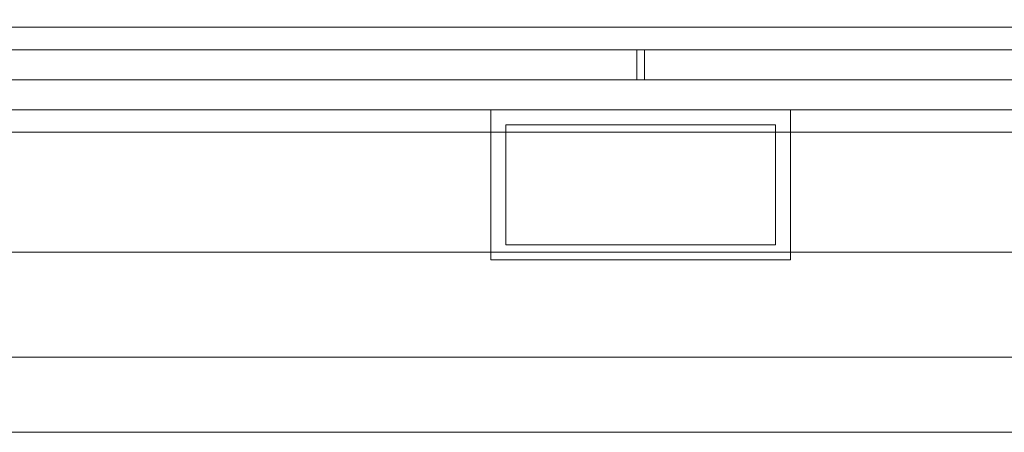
# Model space of a CAD drawing. Header units: millimetres. Extents: x -1970 to 61924, y -58230 to 6847.
# Tile 671 of 925: x 25417 to 25549, y 1240 to 1295. Entities that reach past the tile are written whole.
import ezdxf

# ---------------------------------------------------------------- set-up
doc = ezdxf.new("R2010")
doc.units = ezdxf.units.MM
for name, color, linetype, lineweight in [('COTAS_P', 1, 'Continuous', 0), ('lateral_briquetadora', 7, 'Continuous', 0), ('lateral_C05', 7, 'Continuous', 0)]:
    doc.layers.add(name, color=color, linetype=linetype, lineweight=lineweight)
doc.dimstyles.new('R19_100', dxfattribs={"dimtxt": 250, "dimasz": 150, "dimexe": 150, "dimexo": 80, "dimgap": 100, "dimtad": 1, "dimtih": 1, "dimtoh": 1, "dimdsep": 46, "dimcen": 0.09, "dimadec": 0, "dimazin": 0, "dimtfac": 1, "dimtdec": 4, "dimtofl": 0, "dimtmove": 0, "dimatfit": 3, "dimfxl": 1, "dimtolj": 1, "dimtzin": 0, "dimarcsym": 0})

# ---------------------------------------------------------------- blocks, each defined once
blk = doc.blocks.new('DIM_R26_7')
at = {"layer": 'COTAS_P'}
for p, q in [((24250.07, 2141), (24400.07, 2186)), ((26750.07, 2141), (26600.07, 2186)), ((24250.07, 1241), (24250.07, 2141)), ((24250.07, 2141), (26750.07, 2141)), ((24250.07, 2141), (24400.07, 2096)), ((26750.07, 2141), (26600.07, 2096)), ((26750.07, 1241), (26750.07, 2141))]:
    blk.add_line(p, q, dxfattribs=at)
blk.add_text('2500 P', height=250, dxfattribs=at).set_placement((25500.07, 2241))

msp = doc.modelspace()

# ---------------------------------------------------------------- linework, layer by layer
at = {"layer": 'lateral_briquetadora'}
for p, q in [((23750.067, 1264), (25950.067, 1264)), ((24150.067, 1264), (25950.067, 1264)), ((23750.067, 1250), (25950.067, 1250)), ((23900.067, 1250), (25800.067, 1250)), ((24150.067, 1250), (25800.067, 1250)), ((23750.067, 1240), (25950.067, 1240)), ((23900.067, 1240), (25800.067, 1240))]:
    msp.add_line(p, q, dxfattribs=at)
at = {"layer": 'lateral_C05'}
for p, q in [((24250.067, 1294), (26750.067, 1294)), ((24310.067, 1294), (26690.067, 1294)), ((25466.821, 1294), (25466.831, 1294)), ((25466.831, 1294), (25466.848, 1294)), ((25466.848, 1294), (25466.872, 1294)), ((25466.872, 1294), (25466.903, 1294)), ((25466.903, 1294), (25466.94, 1294)), ((25466.94, 1294), (25466.983, 1294)), ((25466.983, 1294), (25467.033, 1294)), ((25467.033, 1294), (25467.09, 1294)), ((25467.09, 1294), (25467.152, 1294)), ((25467.152, 1294), (25467.221, 1294)), ((25467.221, 1294), (25467.295, 1294)), ((25467.295, 1294), (25467.375, 1294)), ((25467.375, 1294), (25467.461, 1294)), ((25467.461, 1294), (25467.552, 1294)), ((25467.552, 1294), (25467.647, 1294)), ((25467.647, 1294), (25467.748, 1294)), ((25467.748, 1294), (25467.853, 1294)), ((25467.853, 1294), (25467.962, 1294)), ((25467.962, 1294), (25468.075, 1294)), ((25468.075, 1294), (25468.192, 1294)), ((25468.192, 1294), (25468.313, 1294)), ((25468.313, 1294), (25468.436, 1294)), ((25468.436, 1294), (25468.563, 1294)), ((25468.563, 1294), (25468.692, 1294)), ((25468.692, 1294), (25468.823, 1294)), ((25468.823, 1294), (25468.956, 1294)), ((25468.956, 1294), (25469.09, 1294)), ((25469.09, 1294), (25469.226, 1294)), ((25469.226, 1294), (25469.362, 1294)), ((25469.362, 1294), (25469.499, 1294)), ((25469.499, 1294), (25469.636, 1294)), ((25469.636, 1294), (25469.773, 1294)), ((25469.773, 1294), (25469.909, 1294)), ((25469.909, 1294), (25470.045, 1294)), ((25470.045, 1294), (25470.179, 1294)), ((25470.179, 1294), (25470.312, 1294)), ((25470.312, 1294), (25470.443, 1294)), ((25470.443, 1294), (25470.572, 1294)), ((25470.572, 1294), (25470.699, 1294)), ((25470.699, 1294), (25470.822, 1294)), ((25470.822, 1294), (25470.942, 1294)), ((25470.942, 1294), (25471.059, 1294)), ((25471.059, 1294), (25471.173, 1294)), ((25471.173, 1294), (25471.282, 1294)), ((25471.282, 1294), (25471.387, 1294)), ((25471.387, 1294), (25471.488, 1294)), ((25471.488, 1294), (25471.583, 1294)), ((25471.583, 1294), (25471.674, 1294)), ((25471.674, 1294), (25471.76, 1294)), ((25471.76, 1294), (25471.84, 1294)), ((25471.84, 1294), (25471.914, 1294)), ((25471.914, 1294), (25471.983, 1294)), ((25471.983, 1294), (25472.045, 1294)), ((25472.045, 1294), (25472.102, 1294)), ((25472.102, 1294), (25472.152, 1294)), ((25472.152, 1294), (25472.195, 1294)), ((25472.195, 1294), (25472.232, 1294)), ((25472.232, 1294), (25472.263, 1294)), ((25472.263, 1294), (25472.287, 1294)), ((25472.287, 1294), (25472.304, 1294)), ((25472.304, 1294), (25472.314, 1294)), ((25527.821, 1294), (25527.831, 1294)), ((25527.831, 1294), (25527.848, 1294)), ((25527.848, 1294), (25527.872, 1294)), ((25527.872, 1294), (25527.903, 1294)), ((25527.903, 1294), (25527.94, 1294)), ((25527.94, 1294), (25527.983, 1294)), ((25527.983, 1294), (25528.033, 1294)), ((25528.033, 1294), (25528.09, 1294)), ((25528.09, 1294), (25528.152, 1294)), ((25528.152, 1294), (25528.221, 1294)), ((25528.221, 1294), (25528.295, 1294)), ((25528.295, 1294), (25528.375, 1294)), ((25528.375, 1294), (25528.461, 1294)), ((25528.461, 1294), (25528.552, 1294)), ((25528.552, 1294), (25528.647, 1294)), ((25528.647, 1294), (25528.748, 1294)), ((25528.748, 1294), (25528.853, 1294)), ((25528.853, 1294), (25528.962, 1294)), ((25528.962, 1294), (25529.075, 1294)), ((25529.075, 1294), (25529.192, 1294)), ((25529.192, 1294), (25529.313, 1294)), ((25529.313, 1294), (25529.436, 1294)), ((25529.436, 1294), (25529.563, 1294)), ((25529.563, 1294), (25529.692, 1294)), ((25529.692, 1294), (25529.823, 1294)), ((25529.823, 1294), (25529.956, 1294)), ((25529.956, 1294), (25530.09, 1294)), ((25530.09, 1294), (25530.226, 1294)), ((25530.226, 1294), (25530.362, 1294)), ((25530.362, 1294), (25530.499, 1294)), ((25530.499, 1294), (25530.636, 1294)), ((25530.636, 1294), (25530.773, 1294)), ((25530.773, 1294), (25530.909, 1294)), ((25530.909, 1294), (25531.045, 1294)), ((25531.045, 1294), (25531.179, 1294)), ((25531.179, 1294), (25531.312, 1294)), ((25531.312, 1294), (25531.443, 1294)), ((25531.443, 1294), (25531.572, 1294)), ((25531.572, 1294), (25531.699, 1294)), ((25531.699, 1294), (25531.822, 1294)), ((25531.822, 1294), (25531.942, 1294)), ((25531.942, 1294), (25532.059, 1294)), ((25532.059, 1294), (25532.173, 1294)), ((25532.173, 1294), (25532.282, 1294)), ((25532.282, 1294), (25532.387, 1294)), ((25532.387, 1294), (25532.488, 1294)), ((25532.488, 1294), (25532.583, 1294)), ((25532.583, 1294), (25532.674, 1294)), ((25532.674, 1294), (25532.76, 1294)), ((25532.76, 1294), (25532.84, 1294)), ((25532.84, 1294), (25532.914, 1294)), ((25532.914, 1294), (25532.983, 1294)), ((25532.983, 1294), (25533.045, 1294)), ((25533.045, 1294), (25533.102, 1294)), ((25533.102, 1294), (25533.152, 1294)), ((25533.152, 1294), (25533.195, 1294)), ((25533.195, 1294), (25533.232, 1294)), ((25533.232, 1294), (25533.263, 1294)), ((25533.263, 1294), (25533.287, 1294)), ((25533.287, 1294), (25533.304, 1294)), ((25533.304, 1294), (25533.314, 1294)), ((24250.067, 1291), (26750.067, 1291)), ((24310.067, 1291), (26690.067, 1291)), ((24900.317, 1291), (25499.567, 1291)), ((25462.576, 1291), (25462.591, 1291)), ((25462.591, 1291), (25462.613, 1291)), ((25462.613, 1291), (25462.643, 1291)), ((25462.643, 1291), (25462.68, 1291)), ((25462.68, 1291), (25462.724, 1291)), ((25462.724, 1291), (25462.775, 1291)), ((25462.775, 1291), (25462.833, 1291)), ((25462.833, 1291), (25462.898, 1291)), ((25462.898, 1291), (25462.969, 1291)), ((25462.969, 1291), (25463.047, 1291)), ((25463.047, 1291), (25463.132, 1291)), ((25463.132, 1291), (25463.222, 1291)), ((25463.222, 1291), (25463.318, 1291)), ((25463.318, 1291), (25463.42, 1291)), ((25463.42, 1291), (25463.527, 1291)), ((25463.527, 1291), (25463.639, 1291)), ((25463.639, 1291), (25463.756, 1291)), ((25463.756, 1291), (25463.878, 1291)), ((25463.878, 1291), (25464.003, 1291)), ((25464.003, 1291), (25464.133, 1291)), ((25464.133, 1291), (25464.266, 1291)), ((25464.266, 1291), (25464.402, 1291)), ((25464.402, 1291), (25464.541, 1291)), ((25464.448, 1291), (25464.461, 1291)), ((25464.471, 1291), (25464.454, 1291)), ((25464.461, 1291), (25464.481, 1291)), ((25464.495, 1291), (25464.471, 1291)), ((25464.481, 1291), (25464.509, 1291)), ((25464.527, 1291), (25464.495, 1291)), ((25464.509, 1291), (25464.544, 1291)), ((25464.566, 1291), (25464.527, 1291)), ((25464.541, 1291), (25464.683, 1291)), ((25464.544, 1291), (25464.586, 1291)), ((25464.612, 1291), (25464.566, 1291)), ((25464.586, 1291), (25464.635, 1291)), ((25464.665, 1291), (25464.612, 1291)), ((25464.635, 1291), (25464.692, 1291)), ((25464.725, 1291), (25464.665, 1291)), ((25464.683, 1291), (25464.827, 1291)), ((25464.692, 1291), (25464.755, 1291)), ((25464.792, 1291), (25464.725, 1291)), ((25464.755, 1291), (25464.825, 1291)), ((25464.865, 1291), (25464.792, 1291)), ((25464.901, 1291), (25464.825, 1291)), ((25464.827, 1291), (25464.973, 1291)), ((25464.945, 1291), (25464.865, 1291)), ((25469.151, 1291), (25464.901, 1291)), ((25465.03, 1291), (25464.945, 1291)), ((25464.973, 1291), (25465.12, 1291)), ((25465.122, 1291), (25465.03, 1291)), ((25465.12, 1291), (25465.269, 1291)), ((25465.22, 1291), (25465.122, 1291)), ((25465.323, 1291), (25465.22, 1291)), ((25465.269, 1291), (25465.418, 1291)), ((25465.432, 1291), (25465.323, 1291)), ((25465.567, 1291), (25465.418, 1291)), ((25465.545, 1291), (25465.432, 1291)), ((25465.663, 1291), (25465.545, 1291)), ((25473.567, 1291), (25465.567, 1291)), ((25465.786, 1291), (25465.663, 1291)), ((25465.913, 1291), (25465.786, 1291)), ((25466.043, 1291), (25465.913, 1291)), ((25466.177, 1291), (25466.043, 1291)), ((25466.314, 1291), (25466.177, 1291)), ((25466.454, 1291), (25466.314, 1291)), ((25466.597, 1291), (25466.454, 1291)), ((25466.741, 1291), (25466.597, 1291)), ((25466.888, 1291), (25466.741, 1291)), ((25466.821, 1291), (25466.831, 1291)), ((25466.831, 1291), (25466.848, 1291)), ((25466.848, 1291), (25466.872, 1291)), ((25466.872, 1291), (25466.903, 1291)), ((25467.035, 1291), (25466.888, 1291)), ((25466.903, 1291), (25466.94, 1291)), ((25466.94, 1291), (25466.983, 1291)), ((25466.983, 1291), (25467.033, 1291)), ((25467.033, 1291), (25467.09, 1291)), ((25467.184, 1291), (25467.035, 1291)), ((25467.09, 1291), (25467.152, 1291)), ((25467.152, 1291), (25467.221, 1291)), ((25467.333, 1291), (25467.184, 1291)), ((25467.221, 1291), (25467.295, 1291)), ((25467.295, 1291), (25467.375, 1291)), ((25467.483, 1291), (25467.333, 1291)), ((25467.375, 1291), (25467.461, 1291)), ((25467.461, 1291), (25467.552, 1291)), ((25467.632, 1291), (25467.483, 1291)), ((25467.552, 1291), (25467.647, 1291)), ((25467.781, 1291), (25467.632, 1291)), ((25467.647, 1291), (25467.748, 1291)), ((25467.748, 1291), (25467.853, 1291)), ((25467.929, 1291), (25467.781, 1291)), ((25467.853, 1291), (25467.962, 1291)), ((25468.076, 1291), (25467.929, 1291)), ((25467.962, 1291), (25468.075, 1291)), ((25468.075, 1291), (25468.192, 1291)), ((25468.222, 1291), (25468.076, 1291)), ((25468.192, 1291), (25468.313, 1291)), ((25468.365, 1291), (25468.222, 1291)), ((25468.313, 1291), (25468.436, 1291)), ((25468.506, 1291), (25468.365, 1291)), ((25468.436, 1291), (25468.563, 1291)), ((25468.645, 1291), (25468.506, 1291)), ((25468.563, 1291), (25468.692, 1291)), ((25468.78, 1291), (25468.645, 1291)), ((25468.692, 1291), (25468.823, 1291)), ((25468.912, 1291), (25468.78, 1291)), ((25468.823, 1291), (25468.956, 1291)), ((25469.041, 1291), (25468.912, 1291)), ((25468.956, 1291), (25469.09, 1291)), ((25469.166, 1291), (25469.041, 1291)), ((25469.09, 1291), (25469.226, 1291)), ((25469.151, 1291), (25469.233, 1291)), ((25469.286, 1291), (25469.166, 1291)), ((25469.226, 1291), (25469.362, 1291)), ((25469.233, 1291), (25469.321, 1291)), ((25469.402, 1291), (25469.286, 1291)), ((25469.321, 1291), (25469.415, 1291)), ((25469.362, 1291), (25469.499, 1291)), ((25469.512, 1291), (25469.402, 1291)), ((25469.415, 1291), (25469.515, 1291)), ((25469.499, 1291), (25469.636, 1291)), ((25469.618, 1291), (25469.512, 1291)), ((25469.515, 1291), (25469.62, 1291)), ((25469.718, 1291), (25469.618, 1291)), ((25469.62, 1291), (25469.73, 1291)), ((25469.636, 1291), (25469.773, 1291)), ((25469.813, 1291), (25469.718, 1291)), ((25469.73, 1291), (25469.845, 1291)), ((25469.773, 1291), (25469.909, 1291)), ((25469.902, 1291), (25469.813, 1291)), ((25469.845, 1291), (25469.965, 1291)), ((25469.984, 1291), (25469.902, 1291)), ((25469.909, 1291), (25470.045, 1291)), ((25469.965, 1291), (25470.089, 1291)), ((25469.984, 1291), (25474.234, 1291)), ((25470.045, 1291), (25470.179, 1291)), ((25470.089, 1291), (25470.217, 1291)), ((25470.179, 1291), (25470.312, 1291)), ((25470.217, 1291), (25470.348, 1291)), ((25470.312, 1291), (25470.443, 1291)), ((25470.348, 1291), (25470.483, 1291)), ((25470.443, 1291), (25470.572, 1291)), ((25470.483, 1291), (25470.621, 1291)), ((25470.572, 1291), (25470.699, 1291)), ((25470.621, 1291), (25470.761, 1291)), ((25470.699, 1291), (25470.822, 1291)), ((25470.761, 1291), (25470.904, 1291)), ((25470.822, 1291), (25470.942, 1291)), ((25470.904, 1291), (25471.048, 1291)), ((25470.942, 1291), (25471.059, 1291)), ((25471.048, 1291), (25471.194, 1291)), ((25471.059, 1291), (25471.173, 1291)), ((25471.173, 1291), (25471.282, 1291)), ((25471.194, 1291), (25471.342, 1291)), ((25471.282, 1291), (25471.387, 1291)), ((25471.342, 1291), (25471.49, 1291)), ((25471.387, 1291), (25471.488, 1291)), ((25471.488, 1291), (25471.583, 1291)), ((25471.49, 1291), (25471.639, 1291)), ((25471.583, 1291), (25471.674, 1291)), ((25471.639, 1291), (25471.788, 1291)), ((25471.674, 1291), (25471.76, 1291)), ((25471.76, 1291), (25471.84, 1291)), ((25471.788, 1291), (25471.937, 1291)), ((25471.84, 1291), (25471.914, 1291)), ((25471.914, 1291), (25471.983, 1291)), ((25471.937, 1291), (25472.085, 1291)), ((25471.983, 1291), (25472.045, 1291)), ((25472.045, 1291), (25472.102, 1291)), ((25472.085, 1291), (25472.232, 1291)), ((25472.102, 1291), (25472.152, 1291)), ((25472.152, 1291), (25472.195, 1291)), ((25472.195, 1291), (25472.232, 1291)), ((25472.232, 1291), (25472.378, 1291)), ((25472.232, 1291), (25472.263, 1291)), ((25472.263, 1291), (25472.287, 1291)), ((25472.287, 1291), (25472.304, 1291)), ((25472.304, 1291), (25472.314, 1291)), ((25472.378, 1291), (25472.522, 1291)), ((25472.522, 1291), (25472.664, 1291)), ((25472.664, 1291), (25472.803, 1291)), ((25472.803, 1291), (25472.94, 1291)), ((25472.94, 1291), (25473.074, 1291)), ((25473.074, 1291), (25473.205, 1291)), ((25473.205, 1291), (25473.331, 1291)), ((25473.331, 1291), (25473.454, 1291)), ((25473.454, 1291), (25473.572, 1291)), ((25473.567, 1291), (25473.715, 1291)), ((25473.572, 1291), (25473.686, 1291)), ((25473.686, 1291), (25473.795, 1291)), ((25473.715, 1291), (25473.862, 1291)), ((25473.795, 1291), (25473.898, 1291)), ((25473.862, 1291), (25474.008, 1291)), ((25473.898, 1291), (25473.997, 1291)), ((25473.997, 1291), (25474.089, 1291)), ((25474.008, 1291), (25474.153, 1291)), ((25474.089, 1291), (25474.176, 1291)), ((25474.153, 1291), (25474.296, 1291)), ((25474.176, 1291), (25474.256, 1291)), ((25474.234, 1291), (25474.306, 1291)), ((25474.256, 1291), (25474.33, 1291)), ((25474.296, 1291), (25474.438, 1291)), ((25474.372, 1291), (25474.306, 1291)), ((25474.33, 1291), (25474.398, 1291)), ((25474.432, 1291), (25474.372, 1291)), ((25474.398, 1291), (25474.459, 1291)), ((25474.486, 1291), (25474.432, 1291)), ((25474.438, 1291), (25474.578, 1291)), ((25474.459, 1291), (25474.513, 1291)), ((25474.534, 1291), (25474.486, 1291)), ((25474.513, 1291), (25474.56, 1291)), ((25474.576, 1291), (25474.534, 1291)), ((25474.56, 1291), (25474.6, 1291)), ((25474.611, 1291), (25474.576, 1291)), ((25474.578, 1291), (25474.716, 1291)), ((25474.6, 1291), (25474.633, 1291)), ((25474.64, 1291), (25474.611, 1291)), ((25474.633, 1291), (25474.659, 1291)), ((25474.663, 1291), (25474.64, 1291)), ((25474.679, 1291), (25474.663, 1291)), ((25474.678, 1291), (25474.689, 1291)), ((25474.716, 1291), (25474.85, 1291)), ((25474.85, 1291), (25474.982, 1291)), ((25474.982, 1291), (25475.11, 1291)), ((25475.11, 1291), (25475.234, 1291)), ((25475.234, 1291), (25475.355, 1291)), ((25475.355, 1291), (25475.471, 1291)), ((25475.582, 1291), (25475.471, 1291)), ((25475.689, 1291), (25475.582, 1291)), ((25475.79, 1291), (25475.689, 1291)), ((25475.887, 1291), (25475.79, 1291)), ((25475.977, 1291), (25475.887, 1291)), ((25476.062, 1291), (25475.977, 1291)), ((25476.141, 1291), (25476.062, 1291)), ((25476.213, 1291), (25476.141, 1291)), ((25476.279, 1291), (25476.213, 1291)), ((25476.339, 1291), (25476.279, 1291)), ((25476.392, 1291), (25476.339, 1291)), ((25476.438, 1291), (25476.392, 1291)), ((25476.478, 1291), (25476.438, 1291)), ((25476.51, 1291), (25476.478, 1291)), ((25476.535, 1291), (25476.51, 1291)), ((25476.553, 1291), (25476.535, 1291)), ((25476.564, 1291), (25476.553, 1291)), ((25499.567, 1287), (25499.567, 1291)), ((25500.567, 1287), (25500.567, 1291)), ((25500.567, 1291), (26099.817, 1291)), ((25523.576, 1291), (25523.591, 1291)), ((25523.591, 1291), (25523.613, 1291)), ((25523.613, 1291), (25523.643, 1291)), ((25523.643, 1291), (25523.68, 1291)), ((25523.68, 1291), (25523.724, 1291)), ((25523.724, 1291), (25523.775, 1291)), ((25523.775, 1291), (25523.833, 1291)), ((25523.833, 1291), (25523.898, 1291)), ((25523.898, 1291), (25523.969, 1291)), ((25523.969, 1291), (25524.047, 1291)), ((25524.047, 1291), (25524.132, 1291)), ((25524.132, 1291), (25524.222, 1291)), ((25524.222, 1291), (25524.318, 1291)), ((25524.318, 1291), (25524.42, 1291)), ((25524.42, 1291), (25524.527, 1291)), ((25524.527, 1291), (25524.639, 1291)), ((25524.639, 1291), (25524.756, 1291)), ((25524.756, 1291), (25524.878, 1291)), ((25524.878, 1291), (25525.003, 1291)), ((25525.003, 1291), (25525.133, 1291)), ((25525.133, 1291), (25525.266, 1291)), ((25525.266, 1291), (25525.402, 1291)), ((25525.402, 1291), (25525.541, 1291)), ((25525.461, 1291), (25525.448, 1291)), ((25525.454, 1291), (25525.471, 1291)), ((25525.481, 1291), (25525.461, 1291)), ((25525.471, 1291), (25525.495, 1291)), ((25525.509, 1291), (25525.481, 1291)), ((25525.495, 1291), (25525.527, 1291)), ((25525.544, 1291), (25525.509, 1291)), ((25525.527, 1291), (25525.566, 1291)), ((25525.541, 1291), (25525.683, 1291)), ((25525.586, 1291), (25525.544, 1291)), ((25525.566, 1291), (25525.612, 1291)), ((25525.635, 1291), (25525.586, 1291)), ((25525.612, 1291), (25525.665, 1291)), ((25525.692, 1291), (25525.635, 1291)), ((25525.665, 1291), (25525.725, 1291)), ((25525.683, 1291), (25525.827, 1291)), ((25525.755, 1291), (25525.692, 1291)), ((25525.725, 1291), (25525.792, 1291)), ((25525.825, 1291), (25525.755, 1291)), ((25525.792, 1291), (25525.865, 1291)), ((25525.901, 1291), (25525.825, 1291)), ((25525.827, 1291), (25525.973, 1291)), ((25525.865, 1291), (25525.945, 1291)), ((25525.901, 1291), (25530.151, 1291)), ((25525.945, 1291), (25526.03, 1291)), ((25525.973, 1291), (25526.12, 1291)), ((25526.03, 1291), (25526.122, 1291)), ((25526.12, 1291), (25526.269, 1291)), ((25526.122, 1291), (25526.22, 1291)), ((25526.22, 1291), (25526.323, 1291)), ((25526.269, 1291), (25526.418, 1291)), ((25526.323, 1291), (25526.432, 1291)), ((25526.418, 1291), (25526.567, 1291)), ((25526.432, 1291), (25526.545, 1291)), ((25526.545, 1291), (25526.663, 1291)), ((25526.567, 1291), (25534.567, 1291)), ((25526.663, 1291), (25526.786, 1291)), ((25526.786, 1291), (25526.913, 1291)), ((25526.913, 1291), (25527.043, 1291)), ((25527.043, 1291), (25527.177, 1291)), ((25527.177, 1291), (25527.314, 1291)), ((25527.314, 1291), (25527.454, 1291)), ((25527.454, 1291), (25527.597, 1291)), ((25527.597, 1291), (25527.741, 1291)), ((25527.741, 1291), (25527.888, 1291)), ((25527.821, 1291), (25527.831, 1291)), ((25527.831, 1291), (25527.848, 1291)), ((25527.848, 1291), (25527.872, 1291)), ((25527.872, 1291), (25527.903, 1291)), ((25527.888, 1291), (25528.035, 1291)), ((25527.903, 1291), (25527.94, 1291)), ((25527.94, 1291), (25527.983, 1291)), ((25527.983, 1291), (25528.033, 1291)), ((25528.033, 1291), (25528.09, 1291)), ((25528.035, 1291), (25528.184, 1291)), ((25528.09, 1291), (25528.152, 1291)), ((25528.152, 1291), (25528.221, 1291)), ((25528.184, 1291), (25528.333, 1291)), ((25528.221, 1291), (25528.295, 1291)), ((25528.295, 1291), (25528.375, 1291)), ((25528.333, 1291), (25528.483, 1291)), ((25528.375, 1291), (25528.461, 1291)), ((25528.461, 1291), (25528.552, 1291)), ((25528.483, 1291), (25528.632, 1291)), ((25528.552, 1291), (25528.647, 1291)), ((25528.632, 1291), (25528.781, 1291)), ((25528.647, 1291), (25528.748, 1291)), ((25528.748, 1291), (25528.853, 1291)), ((25528.781, 1291), (25528.929, 1291)), ((25528.853, 1291), (25528.962, 1291)), ((25528.929, 1291), (25529.076, 1291)), ((25528.962, 1291), (25529.075, 1291)), ((25529.075, 1291), (25529.192, 1291)), ((25529.076, 1291), (25529.222, 1291)), ((25529.192, 1291), (25529.313, 1291)), ((25529.222, 1291), (25529.365, 1291)), ((25529.313, 1291), (25529.436, 1291)), ((25529.365, 1291), (25529.506, 1291)), ((25529.436, 1291), (25529.563, 1291)), ((25529.506, 1291), (25529.645, 1291)), ((25529.563, 1291), (25529.692, 1291)), ((25529.645, 1291), (25529.78, 1291)), ((25529.692, 1291), (25529.823, 1291)), ((25529.78, 1291), (25529.912, 1291)), ((25529.823, 1291), (25529.956, 1291)), ((25529.912, 1291), (25530.041, 1291)), ((25529.956, 1291), (25530.09, 1291)), ((25530.041, 1291), (25530.166, 1291)), ((25530.09, 1291), (25530.226, 1291)), ((25530.151, 1291), (25530.233, 1291)), ((25530.166, 1291), (25530.286, 1291)), ((25530.226, 1291), (25530.362, 1291)), ((25530.321, 1291), (25530.233, 1291)), ((25530.286, 1291), (25530.402, 1291)), ((25530.415, 1291), (25530.321, 1291)), ((25530.362, 1291), (25530.499, 1291)), ((25530.402, 1291), (25530.512, 1291)), ((25530.515, 1291), (25530.415, 1291)), ((25530.499, 1291), (25530.636, 1291)), ((25530.512, 1291), (25530.618, 1291)), ((25530.62, 1291), (25530.515, 1291)), ((25530.618, 1291), (25530.718, 1291)), ((25530.73, 1291), (25530.62, 1291)), ((25530.636, 1291), (25530.773, 1291)), ((25530.718, 1291), (25530.813, 1291)), ((25530.845, 1291), (25530.73, 1291)), ((25530.773, 1291), (25530.909, 1291)), ((25530.813, 1291), (25530.902, 1291)), ((25530.965, 1291), (25530.845, 1291)), ((25530.902, 1291), (25530.984, 1291)), ((25530.909, 1291), (25531.045, 1291)), ((25531.089, 1291), (25530.965, 1291)), ((25530.984, 1291), (25535.234, 1291)), ((25531.045, 1291), (25531.179, 1291)), ((25531.217, 1291), (25531.089, 1291)), ((25531.179, 1291), (25531.312, 1291)), ((25531.348, 1291), (25531.217, 1291)), ((25531.312, 1291), (25531.443, 1291)), ((25531.483, 1291), (25531.348, 1291)), ((25531.443, 1291), (25531.572, 1291)), ((25531.621, 1291), (25531.483, 1291)), ((25531.572, 1291), (25531.699, 1291)), ((25531.761, 1291), (25531.621, 1291)), ((25531.699, 1291), (25531.822, 1291)), ((25531.904, 1291), (25531.761, 1291)), ((25531.822, 1291), (25531.942, 1291)), ((25532.048, 1291), (25531.904, 1291)), ((25531.942, 1291), (25532.059, 1291)), ((25532.194, 1291), (25532.048, 1291)), ((25532.059, 1291), (25532.173, 1291)), ((25532.173, 1291), (25532.282, 1291)), ((25532.342, 1291), (25532.194, 1291)), ((25532.282, 1291), (25532.387, 1291)), ((25532.49, 1291), (25532.342, 1291)), ((25532.387, 1291), (25532.488, 1291)), ((25532.488, 1291), (25532.583, 1291)), ((25532.639, 1291), (25532.49, 1291)), ((25532.583, 1291), (25532.674, 1291)), ((25532.788, 1291), (25532.639, 1291)), ((25532.674, 1291), (25532.76, 1291)), ((25532.76, 1291), (25532.84, 1291)), ((25532.937, 1291), (25532.788, 1291)), ((25532.84, 1291), (25532.914, 1291)), ((25532.914, 1291), (25532.983, 1291)), ((25533.085, 1291), (25532.937, 1291)), ((25532.983, 1291), (25533.045, 1291)), ((25533.045, 1291), (25533.102, 1291)), ((25533.232, 1291), (25533.085, 1291)), ((25533.102, 1291), (25533.152, 1291)), ((25533.152, 1291), (25533.195, 1291)), ((25533.195, 1291), (25533.232, 1291)), ((25533.378, 1291), (25533.232, 1291)), ((25533.232, 1291), (25533.263, 1291)), ((25533.263, 1291), (25533.287, 1291)), ((25533.287, 1291), (25533.304, 1291)), ((25533.304, 1291), (25533.314, 1291)), ((25533.522, 1291), (25533.378, 1291)), ((25533.664, 1291), (25533.522, 1291)), ((25533.803, 1291), (25533.664, 1291)), ((25533.94, 1291), (25533.803, 1291)), ((25534.074, 1291), (25533.94, 1291)), ((25534.205, 1291), (25534.074, 1291)), ((25534.331, 1291), (25534.205, 1291)), ((25534.454, 1291), (25534.331, 1291)), ((25534.572, 1291), (25534.454, 1291)), ((25534.567, 1291), (25534.715, 1291)), ((25534.686, 1291), (25534.572, 1291)), ((25534.795, 1291), (25534.686, 1291)), ((25534.715, 1291), (25534.862, 1291)), ((25534.898, 1291), (25534.795, 1291)), ((25534.862, 1291), (25535.008, 1291)), ((25534.997, 1291), (25534.898, 1291)), ((25535.089, 1291), (25534.997, 1291)), ((25535.008, 1291), (25535.153, 1291)), ((25535.176, 1291), (25535.089, 1291)), ((25535.153, 1291), (25535.296, 1291)), ((25535.256, 1291), (25535.176, 1291)), ((25535.234, 1291), (25535.306, 1291)), ((25535.33, 1291), (25535.256, 1291)), ((25535.296, 1291), (25535.438, 1291)), ((25535.306, 1291), (25535.372, 1291)), ((25535.398, 1291), (25535.33, 1291)), ((25535.372, 1291), (25535.432, 1291)), ((25535.459, 1291), (25535.398, 1291)), ((25535.432, 1291), (25535.486, 1291)), ((25535.438, 1291), (25535.578, 1291)), ((25535.513, 1291), (25535.459, 1291)), ((25535.486, 1291), (25535.534, 1291)), ((25535.56, 1291), (25535.513, 1291)), ((25535.534, 1291), (25535.576, 1291)), ((25535.6, 1291), (25535.56, 1291)), ((25535.576, 1291), (25535.611, 1291)), ((25535.578, 1291), (25535.716, 1291)), ((25535.633, 1291), (25535.6, 1291)), ((25535.611, 1291), (25535.64, 1291)), ((25535.659, 1291), (25535.633, 1291)), ((25535.64, 1291), (25535.663, 1291)), ((25535.663, 1291), (25535.679, 1291)), ((25535.689, 1291), (25535.678, 1291)), ((25535.716, 1291), (25535.85, 1291)), ((25535.85, 1291), (25535.982, 1291)), ((25535.982, 1291), (25536.11, 1291)), ((25536.11, 1291), (25536.234, 1291)), ((25536.234, 1291), (25536.355, 1291)), ((25536.355, 1291), (25536.471, 1291)), ((25536.471, 1291), (25536.582, 1291)), ((25536.582, 1291), (25536.689, 1291)), ((25536.689, 1291), (25536.79, 1291)), ((25536.79, 1291), (25536.887, 1291)), ((25536.887, 1291), (25536.977, 1291)), ((25536.977, 1291), (25537.062, 1291)), ((25537.062, 1291), (25537.141, 1291)), ((25537.141, 1291), (25537.213, 1291)), ((25537.213, 1291), (25537.279, 1291)), ((25537.279, 1291), (25537.339, 1291)), ((25537.339, 1291), (25537.392, 1291)), ((25537.392, 1291), (25537.438, 1291)), ((25537.438, 1291), (25537.478, 1291)), ((25537.478, 1291), (25537.51, 1291)), ((25537.51, 1291), (25537.535, 1291)), ((25537.535, 1291), (25537.553, 1291)), ((25537.553, 1291), (25537.564, 1291)), ((24300.067, 1287), (26700.067, 1287)), ((24900.317, 1287), (25499.567, 1287)), ((25462.576, 1287), (25462.591, 1287)), ((25462.591, 1287), (25462.613, 1287)), ((25462.613, 1287), (25462.643, 1287)), ((25462.643, 1287), (25462.68, 1287)), ((25462.68, 1287), (25462.724, 1287)), ((25462.724, 1287), (25462.775, 1287)), ((25462.775, 1287), (25462.833, 1287)), ((25462.833, 1287), (25462.898, 1287)), ((25462.898, 1287), (25462.969, 1287)), ((25462.969, 1287), (25463.047, 1287)), ((25463.047, 1287), (25463.132, 1287)), ((25463.132, 1287), (25463.222, 1287)), ((25463.222, 1287), (25463.318, 1287)), ((25463.318, 1287), (25463.42, 1287)), ((25463.42, 1287), (25463.527, 1287)), ((25463.527, 1287), (25463.639, 1287)), ((25463.639, 1287), (25463.756, 1287)), ((25463.756, 1287), (25463.878, 1287)), ((25463.878, 1287), (25464.003, 1287)), ((25464.003, 1287), (25464.133, 1287)), ((25464.133, 1287), (25464.266, 1287)), ((25464.266, 1287), (25464.402, 1287)), ((25464.402, 1287), (25464.541, 1287)), ((25464.448, 1287), (25464.461, 1287)), ((25464.471, 1287), (25464.454, 1287)), ((25464.461, 1287), (25464.481, 1287)), ((25464.495, 1287), (25464.471, 1287)), ((25464.481, 1287), (25464.509, 1287)), ((25464.527, 1287), (25464.495, 1287)), ((25464.509, 1287), (25464.544, 1287)), ((25464.566, 1287), (25464.527, 1287)), ((25464.541, 1287), (25464.683, 1287)), ((25464.544, 1287), (25464.586, 1287)), ((25464.612, 1287), (25464.566, 1287)), ((25464.586, 1287), (25464.635, 1287)), ((25464.665, 1287), (25464.612, 1287)), ((25464.635, 1287), (25464.692, 1287)), ((25464.725, 1287), (25464.665, 1287)), ((25464.683, 1287), (25464.827, 1287)), ((25464.692, 1287), (25464.755, 1287)), ((25464.792, 1287), (25464.725, 1287)), ((25464.755, 1287), (25464.825, 1287)), ((25464.865, 1287), (25464.792, 1287)), ((25464.901, 1287), (25464.825, 1287)), ((25464.827, 1287), (25464.973, 1287)), ((25464.945, 1287), (25464.865, 1287)), ((25469.151, 1287), (25464.901, 1287)), ((25465.03, 1287), (25464.945, 1287)), ((25464.973, 1287), (25465.12, 1287)), ((25465.122, 1287), (25465.03, 1287)), ((25465.12, 1287), (25465.269, 1287)), ((25465.22, 1287), (25465.122, 1287)), ((25465.323, 1287), (25465.22, 1287)), ((25465.269, 1287), (25465.418, 1287)), ((25465.432, 1287), (25465.323, 1287)), ((25465.567, 1287), (25465.418, 1287)), ((25465.545, 1287), (25465.432, 1287)), ((25465.663, 1287), (25465.545, 1287)), ((25473.567, 1287), (25465.567, 1287)), ((25465.786, 1287), (25465.663, 1287)), ((25465.913, 1287), (25465.786, 1287)), ((25466.043, 1287), (25465.913, 1287)), ((25466.177, 1287), (25466.043, 1287)), ((25466.314, 1287), (25466.177, 1287)), ((25466.454, 1287), (25466.314, 1287)), ((25466.597, 1287), (25466.454, 1287)), ((25466.741, 1287), (25466.597, 1287)), ((25466.888, 1287), (25466.741, 1287)), ((25466.821, 1287), (25466.831, 1287)), ((25466.831, 1287), (25466.848, 1287)), ((25466.848, 1287), (25466.872, 1287)), ((25466.872, 1287), (25466.903, 1287)), ((25467.035, 1287), (25466.888, 1287)), ((25466.903, 1287), (25466.94, 1287)), ((25466.94, 1287), (25466.983, 1287)), ((25466.983, 1287), (25467.033, 1287)), ((25467.033, 1287), (25467.09, 1287)), ((25467.184, 1287), (25467.035, 1287)), ((25467.09, 1287), (25467.152, 1287)), ((25467.152, 1287), (25467.221, 1287)), ((25467.333, 1287), (25467.184, 1287)), ((25467.221, 1287), (25467.295, 1287)), ((25467.295, 1287), (25467.375, 1287)), ((25467.483, 1287), (25467.333, 1287)), ((25467.375, 1287), (25467.461, 1287)), ((25467.461, 1287), (25467.552, 1287)), ((25467.632, 1287), (25467.483, 1287)), ((25467.552, 1287), (25467.647, 1287)), ((25467.781, 1287), (25467.632, 1287)), ((25467.647, 1287), (25467.748, 1287)), ((25467.748, 1287), (25467.853, 1287)), ((25467.929, 1287), (25467.781, 1287)), ((25467.853, 1287), (25467.962, 1287)), ((25468.076, 1287), (25467.929, 1287)), ((25467.962, 1287), (25468.075, 1287)), ((25468.075, 1287), (25468.192, 1287)), ((25468.222, 1287), (25468.076, 1287)), ((25468.192, 1287), (25468.313, 1287)), ((25468.365, 1287), (25468.222, 1287)), ((25468.313, 1287), (25468.436, 1287)), ((25468.506, 1287), (25468.365, 1287)), ((25468.436, 1287), (25468.563, 1287)), ((25468.645, 1287), (25468.506, 1287)), ((25468.563, 1287), (25468.692, 1287)), ((25468.78, 1287), (25468.645, 1287)), ((25468.692, 1287), (25468.823, 1287)), ((25468.912, 1287), (25468.78, 1287)), ((25468.823, 1287), (25468.956, 1287)), ((25469.041, 1287), (25468.912, 1287)), ((25468.956, 1287), (25469.09, 1287)), ((25469.166, 1287), (25469.041, 1287)), ((25469.09, 1287), (25469.226, 1287)), ((25469.151, 1287), (25469.233, 1287)), ((25469.286, 1287), (25469.166, 1287)), ((25469.226, 1287), (25469.362, 1287)), ((25469.233, 1287), (25469.321, 1287)), ((25469.402, 1287), (25469.286, 1287)), ((25469.321, 1287), (25469.415, 1287)), ((25469.362, 1287), (25469.499, 1287)), ((25469.512, 1287), (25469.402, 1287)), ((25469.415, 1287), (25469.515, 1287)), ((25469.636, 1287), (25469.499, 1287)), ((25469.618, 1287), (25469.512, 1287)), ((25469.515, 1287), (25469.62, 1287)), ((25469.718, 1287), (25469.618, 1287)), ((25469.62, 1287), (25469.73, 1287)), ((25469.636, 1287), (25469.773, 1287)), ((25469.813, 1287), (25469.718, 1287)), ((25469.73, 1287), (25469.845, 1287)), ((25469.773, 1287), (25469.909, 1287)), ((25469.902, 1287), (25469.813, 1287)), ((25469.845, 1287), (25469.965, 1287)), ((25469.984, 1287), (25469.902, 1287)), ((25469.909, 1287), (25470.045, 1287)), ((25469.965, 1287), (25470.089, 1287)), ((25469.984, 1287), (25474.234, 1287)), ((25470.045, 1287), (25470.179, 1287)), ((25470.089, 1287), (25470.217, 1287)), ((25470.179, 1287), (25470.312, 1287)), ((25470.217, 1287), (25470.348, 1287)), ((25470.312, 1287), (25470.443, 1287)), ((25470.348, 1287), (25470.483, 1287)), ((25470.443, 1287), (25470.572, 1287)), ((25470.483, 1287), (25470.621, 1287)), ((25470.572, 1287), (25470.699, 1287)), ((25470.621, 1287), (25470.761, 1287)), ((25470.699, 1287), (25470.822, 1287)), ((25470.761, 1287), (25470.904, 1287)), ((25470.822, 1287), (25470.942, 1287)), ((25470.904, 1287), (25471.048, 1287)), ((25470.942, 1287), (25471.059, 1287)), ((25471.048, 1287), (25471.194, 1287)), ((25471.059, 1287), (25471.173, 1287)), ((25471.173, 1287), (25471.282, 1287)), ((25471.194, 1287), (25471.342, 1287)), ((25471.282, 1287), (25471.387, 1287)), ((25471.342, 1287), (25471.49, 1287)), ((25471.387, 1287), (25471.488, 1287)), ((25471.488, 1287), (25471.583, 1287)), ((25471.49, 1287), (25471.639, 1287)), ((25471.583, 1287), (25471.674, 1287)), ((25471.639, 1287), (25471.788, 1287)), ((25471.674, 1287), (25471.76, 1287)), ((25471.76, 1287), (25471.84, 1287)), ((25471.788, 1287), (25471.937, 1287)), ((25471.84, 1287), (25471.914, 1287)), ((25471.914, 1287), (25471.983, 1287)), ((25471.937, 1287), (25472.085, 1287)), ((25471.983, 1287), (25472.045, 1287)), ((25472.045, 1287), (25472.102, 1287)), ((25472.085, 1287), (25472.232, 1287)), ((25472.102, 1287), (25472.152, 1287)), ((25472.152, 1287), (25472.195, 1287)), ((25472.195, 1287), (25472.232, 1287)), ((25472.232, 1287), (25472.263, 1287)), ((25472.232, 1287), (25472.378, 1287)), ((25472.263, 1287), (25472.287, 1287)), ((25472.287, 1287), (25472.304, 1287)), ((25472.304, 1287), (25472.314, 1287)), ((25472.378, 1287), (25472.522, 1287)), ((25472.522, 1287), (25472.664, 1287)), ((25472.664, 1287), (25472.803, 1287)), ((25472.803, 1287), (25472.94, 1287)), ((25472.94, 1287), (25473.074, 1287)), ((25473.074, 1287), (25473.205, 1287)), ((25473.205, 1287), (25473.331, 1287)), ((25473.331, 1287), (25473.454, 1287)), ((25473.454, 1287), (25473.572, 1287)), ((25473.567, 1287), (25473.715, 1287)), ((25473.572, 1287), (25473.686, 1287)), ((25473.686, 1287), (25473.795, 1287)), ((25473.715, 1287), (25473.862, 1287)), ((25473.795, 1287), (25473.898, 1287)), ((25473.862, 1287), (25474.008, 1287)), ((25473.898, 1287), (25473.997, 1287)), ((25473.997, 1287), (25474.089, 1287)), ((25474.008, 1287), (25474.153, 1287)), ((25474.089, 1287), (25474.176, 1287)), ((25474.153, 1287), (25474.296, 1287)), ((25474.176, 1287), (25474.256, 1287)), ((25474.234, 1287), (25474.306, 1287)), ((25474.256, 1287), (25474.33, 1287)), ((25474.296, 1287), (25474.438, 1287)), ((25474.372, 1287), (25474.306, 1287)), ((25474.33, 1287), (25474.398, 1287)), ((25474.432, 1287), (25474.372, 1287)), ((25474.398, 1287), (25474.459, 1287)), ((25474.486, 1287), (25474.432, 1287)), ((25474.438, 1287), (25474.578, 1287)), ((25474.459, 1287), (25474.513, 1287)), ((25474.534, 1287), (25474.486, 1287)), ((25474.513, 1287), (25474.56, 1287)), ((25474.576, 1287), (25474.534, 1287)), ((25474.56, 1287), (25474.6, 1287)), ((25474.611, 1287), (25474.576, 1287)), ((25474.578, 1287), (25474.716, 1287)), ((25474.6, 1287), (25474.633, 1287)), ((25474.64, 1287), (25474.611, 1287)), ((25474.633, 1287), (25474.659, 1287)), ((25474.663, 1287), (25474.64, 1287)), ((25474.679, 1287), (25474.663, 1287)), ((25474.678, 1287), (25474.689, 1287)), ((25474.716, 1287), (25474.85, 1287)), ((25474.85, 1287), (25474.982, 1287)), ((25474.982, 1287), (25475.11, 1287)), ((25475.11, 1287), (25475.234, 1287)), ((25475.234, 1287), (25475.355, 1287)), ((25475.355, 1287), (25475.471, 1287)), ((25475.582, 1287), (25475.471, 1287)), ((25475.689, 1287), (25475.582, 1287)), ((25475.79, 1287), (25475.689, 1287)), ((25475.887, 1287), (25475.79, 1287)), ((25475.977, 1287), (25475.887, 1287)), ((25476.062, 1287), (25475.977, 1287)), ((25476.141, 1287), (25476.062, 1287)), ((25476.213, 1287), (25476.141, 1287)), ((25476.279, 1287), (25476.213, 1287)), ((25476.339, 1287), (25476.279, 1287)), ((25476.392, 1287), (25476.339, 1287)), ((25476.438, 1287), (25476.392, 1287)), ((25476.478, 1287), (25476.438, 1287)), ((25476.51, 1287), (25476.478, 1287)), ((25476.535, 1287), (25476.51, 1287)), ((25476.553, 1287), (25476.535, 1287)), ((25476.564, 1287), (25476.553, 1287)), ((25500.567, 1287), (26099.817, 1287)), ((25523.576, 1287), (25523.591, 1287)), ((25523.591, 1287), (25523.613, 1287)), ((25523.613, 1287), (25523.643, 1287)), ((25523.643, 1287), (25523.68, 1287)), ((25523.68, 1287), (25523.724, 1287)), ((25523.724, 1287), (25523.775, 1287)), ((25523.775, 1287), (25523.833, 1287)), ((25523.833, 1287), (25523.898, 1287)), ((25523.898, 1287), (25523.969, 1287)), ((25523.969, 1287), (25524.047, 1287)), ((25524.047, 1287), (25524.132, 1287)), ((25524.132, 1287), (25524.222, 1287)), ((25524.222, 1287), (25524.318, 1287)), ((25524.318, 1287), (25524.42, 1287)), ((25524.42, 1287), (25524.527, 1287)), ((25524.527, 1287), (25524.639, 1287)), ((25524.639, 1287), (25524.756, 1287)), ((25524.756, 1287), (25524.878, 1287)), ((25524.878, 1287), (25525.003, 1287)), ((25525.003, 1287), (25525.133, 1287)), ((25525.133, 1287), (25525.266, 1287)), ((25525.266, 1287), (25525.402, 1287)), ((25525.402, 1287), (25525.541, 1287)), ((25525.461, 1287), (25525.448, 1287)), ((25525.454, 1287), (25525.471, 1287)), ((25525.481, 1287), (25525.461, 1287)), ((25525.471, 1287), (25525.495, 1287)), ((25525.509, 1287), (25525.481, 1287)), ((25525.495, 1287), (25525.527, 1287)), ((25525.544, 1287), (25525.509, 1287)), ((25525.527, 1287), (25525.566, 1287)), ((25525.541, 1287), (25525.683, 1287)), ((25525.586, 1287), (25525.544, 1287)), ((25525.566, 1287), (25525.612, 1287)), ((25525.635, 1287), (25525.586, 1287)), ((25525.612, 1287), (25525.665, 1287)), ((25525.692, 1287), (25525.635, 1287)), ((25525.665, 1287), (25525.725, 1287)), ((25525.683, 1287), (25525.827, 1287)), ((25525.755, 1287), (25525.692, 1287)), ((25525.725, 1287), (25525.792, 1287)), ((25525.825, 1287), (25525.755, 1287)), ((25525.792, 1287), (25525.865, 1287)), ((25525.901, 1287), (25525.825, 1287)), ((25525.827, 1287), (25525.973, 1287)), ((25525.865, 1287), (25525.945, 1287)), ((25525.901, 1287), (25530.151, 1287)), ((25525.945, 1287), (25526.03, 1287)), ((25525.973, 1287), (25526.12, 1287)), ((25526.03, 1287), (25526.122, 1287)), ((25526.12, 1287), (25526.269, 1287)), ((25526.122, 1287), (25526.22, 1287)), ((25526.22, 1287), (25526.323, 1287)), ((25526.269, 1287), (25526.418, 1287)), ((25526.323, 1287), (25526.432, 1287)), ((25526.418, 1287), (25526.567, 1287)), ((25526.432, 1287), (25526.545, 1287)), ((25526.545, 1287), (25526.663, 1287)), ((25526.567, 1287), (25534.567, 1287)), ((25526.663, 1287), (25526.786, 1287)), ((25526.786, 1287), (25526.913, 1287)), ((25526.913, 1287), (25527.043, 1287)), ((25527.043, 1287), (25527.177, 1287)), ((25527.177, 1287), (25527.314, 1287)), ((25527.314, 1287), (25527.454, 1287)), ((25527.454, 1287), (25527.597, 1287)), ((25527.597, 1287), (25527.741, 1287)), ((25527.741, 1287), (25527.888, 1287)), ((25527.821, 1287), (25527.831, 1287)), ((25527.831, 1287), (25527.848, 1287)), ((25527.848, 1287), (25527.872, 1287)), ((25527.872, 1287), (25527.903, 1287)), ((25527.888, 1287), (25528.035, 1287)), ((25527.903, 1287), (25527.94, 1287)), ((25527.94, 1287), (25527.983, 1287)), ((25527.983, 1287), (25528.033, 1287)), ((25528.033, 1287), (25528.09, 1287)), ((25528.035, 1287), (25528.184, 1287)), ((25528.09, 1287), (25528.152, 1287)), ((25528.152, 1287), (25528.221, 1287)), ((25528.184, 1287), (25528.333, 1287)), ((25528.221, 1287), (25528.295, 1287)), ((25528.295, 1287), (25528.375, 1287)), ((25528.333, 1287), (25528.483, 1287)), ((25528.375, 1287), (25528.461, 1287)), ((25528.461, 1287), (25528.552, 1287)), ((25528.483, 1287), (25528.632, 1287)), ((25528.552, 1287), (25528.647, 1287)), ((25528.632, 1287), (25528.781, 1287)), ((25528.647, 1287), (25528.748, 1287)), ((25528.748, 1287), (25528.853, 1287)), ((25528.781, 1287), (25528.929, 1287)), ((25528.853, 1287), (25528.962, 1287)), ((25528.929, 1287), (25529.076, 1287)), ((25528.962, 1287), (25529.075, 1287)), ((25529.075, 1287), (25529.192, 1287)), ((25529.076, 1287), (25529.222, 1287)), ((25529.192, 1287), (25529.313, 1287)), ((25529.222, 1287), (25529.365, 1287)), ((25529.313, 1287), (25529.436, 1287)), ((25529.365, 1287), (25529.506, 1287)), ((25529.436, 1287), (25529.563, 1287)), ((25529.506, 1287), (25529.645, 1287)), ((25529.563, 1287), (25529.692, 1287)), ((25529.645, 1287), (25529.78, 1287)), ((25529.692, 1287), (25529.823, 1287)), ((25529.78, 1287), (25529.912, 1287)), ((25529.823, 1287), (25529.956, 1287)), ((25529.912, 1287), (25530.041, 1287)), ((25529.956, 1287), (25530.09, 1287)), ((25530.041, 1287), (25530.166, 1287)), ((25530.09, 1287), (25530.226, 1287)), ((25530.151, 1287), (25530.233, 1287)), ((25530.166, 1287), (25530.286, 1287)), ((25530.226, 1287), (25530.362, 1287)), ((25530.321, 1287), (25530.233, 1287)), ((25530.286, 1287), (25530.402, 1287)), ((25530.415, 1287), (25530.321, 1287)), ((25530.362, 1287), (25530.499, 1287)), ((25530.402, 1287), (25530.512, 1287)), ((25530.515, 1287), (25530.415, 1287)), ((25530.499, 1287), (25530.636, 1287)), ((25530.512, 1287), (25530.618, 1287)), ((25530.62, 1287), (25530.515, 1287)), ((25530.618, 1287), (25530.718, 1287)), ((25530.73, 1287), (25530.62, 1287)), ((25530.636, 1287), (25530.773, 1287)), ((25530.718, 1287), (25530.813, 1287)), ((25530.845, 1287), (25530.73, 1287)), ((25530.909, 1287), (25530.773, 1287)), ((25530.813, 1287), (25530.902, 1287)), ((25530.965, 1287), (25530.845, 1287)), ((25530.902, 1287), (25530.984, 1287)), ((25531.045, 1287), (25530.909, 1287)), ((25531.089, 1287), (25530.965, 1287)), ((25530.984, 1287), (25535.234, 1287)), ((25531.179, 1287), (25531.045, 1287)), ((25531.217, 1287), (25531.089, 1287)), ((25531.312, 1287), (25531.179, 1287)), ((25531.348, 1287), (25531.217, 1287)), ((25531.443, 1287), (25531.312, 1287)), ((25531.483, 1287), (25531.348, 1287)), ((25531.443, 1287), (25531.572, 1287)), ((25531.621, 1287), (25531.483, 1287)), ((25531.699, 1287), (25531.572, 1287)), ((25531.761, 1287), (25531.621, 1287)), ((25531.822, 1287), (25531.699, 1287)), ((25531.904, 1287), (25531.761, 1287)), ((25531.942, 1287), (25531.822, 1287)), ((25532.048, 1287), (25531.904, 1287)), ((25532.059, 1287), (25531.942, 1287)), ((25532.194, 1287), (25532.048, 1287)), ((25532.059, 1287), (25532.173, 1287)), ((25532.173, 1287), (25532.282, 1287)), ((25532.342, 1287), (25532.194, 1287)), ((25532.282, 1287), (25532.387, 1287)), ((25532.49, 1287), (25532.342, 1287)), ((25532.387, 1287), (25532.488, 1287)), ((25532.488, 1287), (25532.583, 1287)), ((25532.639, 1287), (25532.49, 1287)), ((25532.583, 1287), (25532.674, 1287)), ((25532.788, 1287), (25532.639, 1287)), ((25532.674, 1287), (25532.76, 1287)), ((25532.76, 1287), (25532.84, 1287)), ((25532.937, 1287), (25532.788, 1287)), ((25532.84, 1287), (25532.914, 1287)), ((25532.914, 1287), (25532.983, 1287)), ((25533.085, 1287), (25532.937, 1287)), ((25532.983, 1287), (25533.045, 1287)), ((25533.045, 1287), (25533.102, 1287)), ((25533.232, 1287), (25533.085, 1287)), ((25533.102, 1287), (25533.152, 1287)), ((25533.152, 1287), (25533.195, 1287)), ((25533.195, 1287), (25533.232, 1287)), ((25533.232, 1287), (25533.263, 1287)), ((25533.378, 1287), (25533.232, 1287)), ((25533.263, 1287), (25533.287, 1287)), ((25533.287, 1287), (25533.304, 1287)), ((25533.304, 1287), (25533.314, 1287)), ((25533.522, 1287), (25533.378, 1287)), ((25533.664, 1287), (25533.522, 1287)), ((25533.803, 1287), (25533.664, 1287)), ((25533.94, 1287), (25533.803, 1287)), ((25534.074, 1287), (25533.94, 1287)), ((25534.205, 1287), (25534.074, 1287)), ((25534.331, 1287), (25534.205, 1287)), ((25534.454, 1287), (25534.331, 1287)), ((25534.572, 1287), (25534.454, 1287)), ((25534.567, 1287), (25534.715, 1287)), ((25534.686, 1287), (25534.572, 1287)), ((25534.795, 1287), (25534.686, 1287)), ((25534.715, 1287), (25534.862, 1287)), ((25534.898, 1287), (25534.795, 1287)), ((25534.862, 1287), (25535.008, 1287)), ((25534.997, 1287), (25534.898, 1287)), ((25535.089, 1287), (25534.997, 1287)), ((25535.008, 1287), (25535.153, 1287)), ((25535.176, 1287), (25535.089, 1287)), ((25535.153, 1287), (25535.296, 1287)), ((25535.256, 1287), (25535.176, 1287)), ((25535.234, 1287), (25535.306, 1287)), ((25535.33, 1287), (25535.256, 1287)), ((25535.296, 1287), (25535.438, 1287)), ((25535.306, 1287), (25535.372, 1287)), ((25535.398, 1287), (25535.33, 1287)), ((25535.372, 1287), (25535.432, 1287)), ((25535.459, 1287), (25535.398, 1287)), ((25535.432, 1287), (25535.486, 1287)), ((25535.438, 1287), (25535.578, 1287)), ((25535.513, 1287), (25535.459, 1287)), ((25535.486, 1287), (25535.534, 1287)), ((25535.56, 1287), (25535.513, 1287)), ((25535.534, 1287), (25535.576, 1287)), ((25535.6, 1287), (25535.56, 1287)), ((25535.576, 1287), (25535.611, 1287)), ((25535.578, 1287), (25535.716, 1287)), ((25535.633, 1287), (25535.6, 1287)), ((25535.611, 1287), (25535.64, 1287)), ((25535.659, 1287), (25535.633, 1287)), ((25535.64, 1287), (25535.663, 1287)), ((25535.663, 1287), (25535.679, 1287)), ((25535.689, 1287), (25535.678, 1287)), ((25535.716, 1287), (25535.85, 1287)), ((25535.85, 1287), (25535.982, 1287)), ((25535.982, 1287), (25536.11, 1287)), ((25536.11, 1287), (25536.234, 1287)), ((25536.234, 1287), (25536.355, 1287)), ((25536.355, 1287), (25536.471, 1287)), ((25536.471, 1287), (25536.582, 1287)), ((25536.582, 1287), (25536.689, 1287)), ((25536.689, 1287), (25536.79, 1287)), ((25536.79, 1287), (25536.887, 1287)), ((25536.887, 1287), (25536.977, 1287)), ((25536.977, 1287), (25537.062, 1287)), ((25537.062, 1287), (25537.141, 1287)), ((25537.141, 1287), (25537.213, 1287)), ((25537.213, 1287), (25537.279, 1287)), ((25537.279, 1287), (25537.339, 1287)), ((25537.339, 1287), (25537.392, 1287)), ((25537.392, 1287), (25537.438, 1287)), ((25537.438, 1287), (25537.478, 1287)), ((25537.478, 1287), (25537.51, 1287)), ((25537.51, 1287), (25537.535, 1287)), ((25537.535, 1287), (25537.553, 1287)), ((25537.553, 1287), (25537.564, 1287)), ((24300.067, 1283), (26700.067, 1283)), ((24310.067, 1283), (26690.067, 1283)), ((25466.821, 1283), (25466.831, 1283)), ((25466.831, 1283), (25466.848, 1283)), ((25466.848, 1283), (25466.872, 1283)), ((25466.872, 1283), (25466.903, 1283)), ((25466.903, 1283), (25466.94, 1283)), ((25466.94, 1283), (25466.983, 1283)), ((25466.983, 1283), (25467.033, 1283)), ((25467.033, 1283), (25467.09, 1283)), ((25467.09, 1283), (25467.152, 1283)), ((25467.152, 1283), (25467.221, 1283)), ((25467.221, 1283), (25467.295, 1283)), ((25467.295, 1283), (25467.375, 1283)), ((25467.375, 1283), (25467.461, 1283)), ((25467.461, 1283), (25467.552, 1283)), ((25467.552, 1283), (25467.647, 1283)), ((25467.647, 1283), (25467.748, 1283)), ((25467.748, 1283), (25467.853, 1283)), ((25467.853, 1283), (25467.962, 1283)), ((25467.962, 1283), (25468.075, 1283)), ((25468.075, 1283), (25468.192, 1283)), ((25468.192, 1283), (25468.313, 1283)), ((25468.313, 1283), (25468.436, 1283)), ((25468.436, 1283), (25468.563, 1283)), ((25468.563, 1283), (25468.692, 1283)), ((25468.692, 1283), (25468.823, 1283)), ((25468.823, 1283), (25468.956, 1283)), ((25468.956, 1283), (25469.09, 1283)), ((25469.09, 1283), (25469.226, 1283)), ((25469.226, 1283), (25469.362, 1283)), ((25469.362, 1283), (25469.499, 1283)), ((25469.636, 1283), (25469.499, 1283)), ((25469.636, 1283), (25469.773, 1283)), ((25469.773, 1283), (25469.909, 1283)), ((25469.909, 1283), (25470.045, 1283)), ((25470.045, 1283), (25470.179, 1283)), ((25470.179, 1283), (25470.312, 1283)), ((25470.312, 1283), (25470.443, 1283)), ((25470.443, 1283), (25470.572, 1283)), ((25470.572, 1283), (25470.699, 1283)), ((25470.699, 1283), (25470.822, 1283)), ((25470.822, 1283), (25470.942, 1283)), ((25470.942, 1283), (25471.059, 1283)), ((25471.059, 1283), (25471.173, 1283)), ((25471.173, 1283), (25471.282, 1283)), ((25471.282, 1283), (25471.387, 1283)), ((25471.387, 1283), (25471.488, 1283)), ((25471.488, 1283), (25471.583, 1283)), ((25471.583, 1283), (25471.674, 1283)), ((25471.674, 1283), (25471.76, 1283)), ((25471.76, 1283), (25471.84, 1283)), ((25471.84, 1283), (25471.914, 1283)), ((25471.914, 1283), (25471.983, 1283)), ((25471.983, 1283), (25472.045, 1283)), ((25472.045, 1283), (25472.102, 1283)), ((25472.102, 1283), (25472.152, 1283)), ((25472.152, 1283), (25472.195, 1283)), ((25472.195, 1283), (25472.232, 1283)), ((25472.232, 1283), (25472.263, 1283)), ((25472.263, 1283), (25472.287, 1283)), ((25472.287, 1283), (25472.304, 1283)), ((25472.304, 1283), (25472.314, 1283)), ((25480.067, 1263), (25480.067, 1283)), ((25480.067, 1283), (25520.067, 1283)), ((25520.067, 1263), (25520.067, 1283)), ((25527.821, 1283), (25527.831, 1283)), ((25527.831, 1283), (25527.848, 1283)), ((25527.848, 1283), (25527.872, 1283)), ((25527.872, 1283), (25527.903, 1283)), ((25527.903, 1283), (25527.94, 1283)), ((25527.94, 1283), (25527.983, 1283)), ((25527.983, 1283), (25528.033, 1283)), ((25528.033, 1283), (25528.09, 1283)), ((25528.09, 1283), (25528.152, 1283)), ((25528.152, 1283), (25528.221, 1283)), ((25528.221, 1283), (25528.295, 1283)), ((25528.295, 1283), (25528.375, 1283)), ((25528.375, 1283), (25528.461, 1283)), ((25528.461, 1283), (25528.552, 1283)), ((25528.552, 1283), (25528.647, 1283)), ((25528.647, 1283), (25528.748, 1283)), ((25528.748, 1283), (25528.853, 1283)), ((25528.853, 1283), (25528.962, 1283)), ((25528.962, 1283), (25529.075, 1283)), ((25529.075, 1283), (25529.192, 1283)), ((25529.192, 1283), (25529.313, 1283)), ((25529.313, 1283), (25529.436, 1283)), ((25529.436, 1283), (25529.563, 1283)), ((25529.563, 1283), (25529.692, 1283)), ((25529.692, 1283), (25529.823, 1283)), ((25529.823, 1283), (25529.956, 1283)), ((25529.956, 1283), (25530.09, 1283)), ((25530.09, 1283), (25530.226, 1283)), ((25530.226, 1283), (25530.362, 1283)), ((25530.362, 1283), (25530.499, 1283)), ((25530.499, 1283), (25530.636, 1283)), ((25530.636, 1283), (25530.773, 1283)), ((25530.909, 1283), (25530.773, 1283)), ((25531.045, 1283), (25530.909, 1283)), ((25531.179, 1283), (25531.045, 1283)), ((25531.312, 1283), (25531.179, 1283)), ((25531.443, 1283), (25531.312, 1283)), ((25531.443, 1283), (25531.572, 1283)), ((25531.699, 1283), (25531.572, 1283)), ((25531.822, 1283), (25531.699, 1283)), ((25531.942, 1283), (25531.822, 1283)), ((25532.059, 1283), (25531.942, 1283)), ((25532.059, 1283), (25532.173, 1283)), ((25532.173, 1283), (25532.282, 1283)), ((25532.282, 1283), (25532.387, 1283)), ((25532.387, 1283), (25532.488, 1283)), ((25532.488, 1283), (25532.583, 1283)), ((25532.583, 1283), (25532.674, 1283)), ((25532.674, 1283), (25532.76, 1283)), ((25532.76, 1283), (25532.84, 1283)), ((25532.84, 1283), (25532.914, 1283)), ((25532.914, 1283), (25532.983, 1283)), ((25532.983, 1283), (25533.045, 1283)), ((25533.045, 1283), (25533.102, 1283)), ((25533.102, 1283), (25533.152, 1283)), ((25533.152, 1283), (25533.195, 1283)), ((25533.195, 1283), (25533.232, 1283)), ((25533.232, 1283), (25533.263, 1283)), ((25533.263, 1283), (25533.287, 1283)), ((25533.287, 1283), (25533.304, 1283)), ((25533.304, 1283), (25533.314, 1283)), ((25482.067, 1281), (25482.067, 1265)), ((25482.067, 1281), (25518.067, 1281)), ((25518.067, 1281), (25518.067, 1265)), ((24310.067, 1280), (26690.067, 1280)), ((25482.067, 1265), (25518.067, 1265)), ((25480.067, 1263), (25520.067, 1263))]:
    msp.add_line(p, q, dxfattribs=at)

# ---------------------------------------------------------------- dimensions: what is measured, and where the dimension line sits
at = {"layer": 'COTAS_P'}
dim = msp.add_aligned_dim(p1=(24250.067, 1241), p2=(26750.067, 1241), distance=900, text='<> P', dimstyle='R19_100', dxfattribs=at)
dim.commit()
dim.dimension.update_dxf_attribs({"geometry": 'DIM_R26_7', "text_midpoint": (25500.067, 2141)})

doc.saveas('drawing.dxf')
